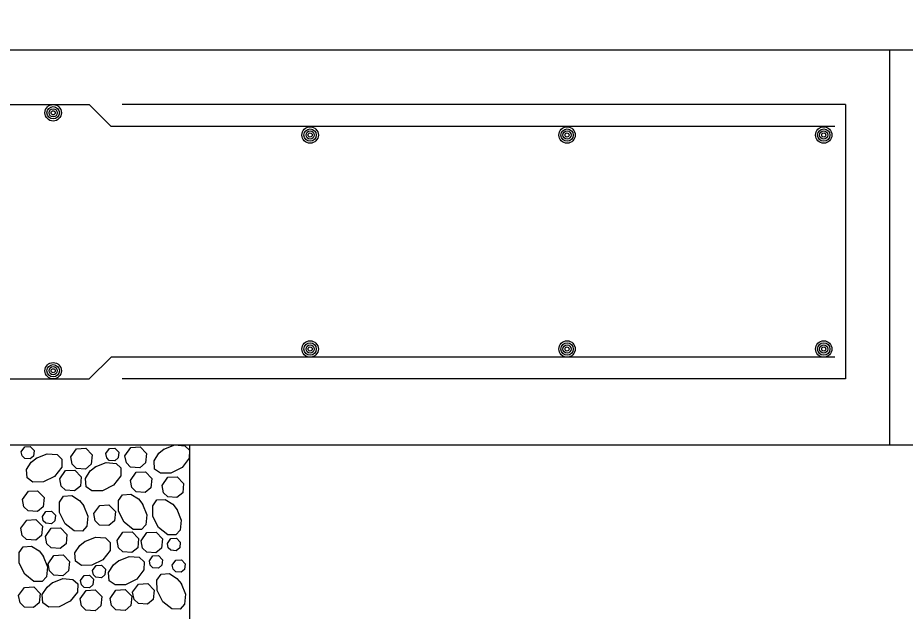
# Model space of a CAD drawing. Extents: x 636530 to 644067, y 294168 to 299122.
# Drawn here: x 640220.98 to 640262.1, y 294270.8 to 294298.26 of the extents above; entities that cross this region are included whole.
import ezdxf

# ---------------------------------------------------------------- set-up
doc = ezdxf.new("R2010")
doc.units = 0
doc.layers.add('1', color=7, linetype='Continuous')

msp = doc.modelspace()

# ---------------------------------------------------------------- linework, layer by layer
at = {"layer": '1'}
for p, q in [((639956.976, 294296.786), (640327.267, 294296.786)), ((640261.37, 294296.786), (640261.37, 294278.498)), ((639994.734, 294294.247), (640224.287, 294294.247)), ((640225.303, 294293.231), (640224.287, 294294.247)), ((640259.338, 294294.247), (640225.81, 294294.247)), ((640259.338, 294294.247), (640259.338, 294281.546)), ((640258.831, 294293.231), (640225.303, 294293.231)), ((640225.303, 294282.562), (640224.287, 294281.546)), ((640258.831, 294282.562), (640225.303, 294282.562)), ((639994.734, 294281.546), (640224.287, 294281.546)), ((640259.338, 294281.546), (640225.81, 294281.546)), ((639956.57, 294278.498), (640261.37, 294278.498)), ((640228.934, 294278.498), (640228.934, 294266.306)), ((640228.934, 294278.498), (640293.806, 294278.498))]:
    msp.add_line(p, q, dxfattribs=at)
for points in [[(640221.142, 294278.18), (640221.303, 294278.41), (640221.561, 294278.425), (640221.74, 294278.239), (640221.714, 294277.979), (640221.555, 294277.846), (640221.3, 294277.865), (640221.181, 294277.981), (640221.142, 294278.18)], [(640225.945, 294277.993), (640226.214, 294278.376), (640226.643, 294278.4), (640226.941, 294278.091), (640226.898, 294277.657), (640226.633, 294277.436), (640226.209, 294277.467), (640226.01, 294277.66), (640225.945, 294277.993)], [(640227.749, 294278.299), (640228.252, 294278.498)], [(640228.252, 294278.498), (640228.714, 294278.458), (640228.934, 294278.25)], [(640221.839, 294277.886), (640222.342, 294278.085), (640222.804, 294278.045), (640223.023, 294277.837), (640223.016, 294277.462), (640222.683, 294277.035), (640222.168, 294276.778), (640221.682, 294276.769), (640221.409, 294276.964), (640221.383, 294277.35), (640221.605, 294277.696), (640221.859, 294277.899)], [(640223.432, 294277.935), (640223.701, 294278.317), (640224.13, 294278.342), (640224.429, 294278.032), (640224.385, 294277.599), (640224.12, 294277.378), (640223.696, 294277.409), (640223.497, 294277.602), (640223.432, 294277.935)], [(640225.063, 294278.092), (640225.225, 294278.322), (640225.482, 294278.336), (640225.662, 294278.151), (640225.636, 294277.891), (640225.477, 294277.758), (640225.222, 294277.777), (640225.102, 294277.893), (640225.064, 294278.092)], [(640228.934, 294278.25), (640228.927, 294277.875), (640228.594, 294277.448), (640228.079, 294277.191), (640227.593, 294277.182), (640227.32, 294277.377), (640227.294, 294277.763), (640227.516, 294278.109), (640227.77, 294278.312)], [(640224.572, 294277.479), (640225.075, 294277.679), (640225.537, 294277.639), (640225.756, 294277.43), (640225.749, 294277.055), (640225.416, 294276.629), (640224.901, 294276.371), (640224.415, 294276.363), (640224.142, 294276.557), (640224.116, 294276.944), (640224.338, 294277.289), (640224.592, 294277.492)], [(640222.926, 294276.923), (640223.195, 294277.305), (640223.624, 294277.33), (640223.923, 294277.02), (640223.879, 294276.587), (640223.614, 294276.366), (640223.19, 294276.397), (640222.991, 294276.59), (640222.926, 294276.923)], [(640226.198, 294276.848), (640226.467, 294277.23), (640226.896, 294277.255), (640227.194, 294276.945), (640227.151, 294276.512), (640226.886, 294276.291), (640226.462, 294276.322), (640226.263, 294276.515), (640226.198, 294276.848)], [(640227.668, 294276.614), (640227.937, 294276.996), (640228.366, 294277.021), (640228.665, 294276.711), (640228.621, 294276.278), (640228.356, 294276.057), (640227.932, 294276.088), (640227.733, 294276.281), (640227.668, 294276.613)], [(640221.201, 294275.963), (640221.47, 294276.346), (640221.9, 294276.37), (640222.198, 294276.061), (640222.155, 294275.627), (640221.89, 294275.406), (640221.466, 294275.437), (640221.266, 294275.631), (640221.202, 294275.963)], [(640224.024, 294275.693), (640224.224, 294275.19), (640224.184, 294274.728), (640223.975, 294274.508), (640223.6, 294274.515), (640223.174, 294274.848), (640222.916, 294275.364), (640222.908, 294275.849), (640223.102, 294276.122), (640223.489, 294276.148), (640223.835, 294275.927), (640224.037, 294275.673)], [(640226.757, 294275.758), (640226.957, 294275.255), (640226.917, 294274.793), (640226.708, 294274.573), (640226.333, 294274.58), (640225.907, 294274.914), (640225.649, 294275.429), (640225.641, 294275.914), (640225.835, 294276.188), (640226.222, 294276.213), (640226.568, 294275.992), (640226.77, 294275.738)], [(640228.352, 294275.514), (640228.551, 294275.011), (640228.511, 294274.549), (640228.302, 294274.329), (640227.927, 294274.336), (640227.501, 294274.67), (640227.244, 294275.185), (640227.235, 294275.67), (640227.429, 294275.944), (640227.816, 294275.969), (640228.162, 294275.748), (640228.365, 294275.494)], [(640224.507, 294275.312), (640224.776, 294275.695), (640225.206, 294275.719), (640225.504, 294275.41), (640225.461, 294274.976), (640225.196, 294274.756), (640224.772, 294274.786), (640224.572, 294274.98), (640224.508, 294275.312)], [(640222.125, 294275.179), (640222.287, 294275.409), (640222.544, 294275.424), (640222.723, 294275.238), (640222.698, 294274.978), (640222.538, 294274.845), (640222.284, 294274.864), (640222.164, 294274.98), (640222.126, 294275.179)], [(640221.126, 294274.635), (640221.395, 294275.017), (640221.824, 294275.042), (640222.123, 294274.732), (640222.08, 294274.299), (640221.814, 294274.078), (640221.39, 294274.109), (640221.191, 294274.302), (640221.126, 294274.635)], [(640222.262, 294274.255), (640222.531, 294274.637), (640222.961, 294274.662), (640223.259, 294274.353), (640223.216, 294273.919), (640222.951, 294273.698), (640222.527, 294273.729), (640222.327, 294273.922), (640222.263, 294274.255)], [(640225.584, 294274.065), (640225.852, 294274.448), (640226.282, 294274.472), (640226.58, 294274.163), (640226.537, 294273.729), (640226.272, 294273.509), (640225.848, 294273.539), (640225.649, 294273.733), (640225.584, 294274.065)], [(640226.69, 294274.049), (640226.959, 294274.432), (640227.388, 294274.456), (640227.687, 294274.147), (640227.643, 294273.713), (640227.378, 294273.492), (640226.954, 294273.523), (640226.755, 294273.717), (640226.69, 294274.049)], [(640224.084, 294274.03), (640224.587, 294274.23), (640225.049, 294274.19), (640225.268, 294273.981), (640225.261, 294273.606), (640224.928, 294273.18), (640224.413, 294272.922), (640223.927, 294272.914), (640223.654, 294273.108), (640223.628, 294273.495), (640223.85, 294273.841), (640224.104, 294274.043)], [(640227.913, 294273.931), (640228.075, 294274.16), (640228.332, 294274.175), (640228.511, 294273.989), (640228.485, 294273.729), (640228.326, 294273.597), (640228.072, 294273.615), (640227.952, 294273.731), (640227.913, 294273.931)], [(640222.153, 294273.35), (640222.353, 294272.847), (640222.313, 294272.385), (640222.104, 294272.166), (640221.729, 294272.173), (640221.303, 294272.506), (640221.046, 294273.021), (640221.037, 294273.507), (640221.231, 294273.78), (640221.618, 294273.806), (640221.964, 294273.584), (640222.166, 294273.33)], [(640222.382, 294272.996), (640222.651, 294273.379), (640223.08, 294273.403), (640223.379, 294273.094), (640223.336, 294272.66), (640223.07, 294272.44), (640222.646, 294272.47), (640222.447, 294272.664), (640222.382, 294272.996)], [(640225.644, 294273.132), (640226.147, 294273.331), (640226.609, 294273.291), (640226.829, 294273.082), (640226.822, 294272.707), (640226.489, 294272.281), (640225.974, 294272.024), (640225.488, 294272.015), (640225.215, 294272.209), (640225.189, 294272.596), (640225.411, 294272.942), (640225.665, 294273.145)], [(640227.081, 294273.124), (640227.242, 294273.353), (640227.5, 294273.368), (640227.679, 294273.182), (640227.653, 294272.922), (640227.494, 294272.79), (640227.24, 294272.808), (640227.12, 294272.924), (640227.081, 294273.124)], [(640228.14, 294272.935), (640228.302, 294273.164), (640228.559, 294273.179), (640228.738, 294272.993), (640228.712, 294272.733), (640228.553, 294272.601), (640228.299, 294272.619), (640228.179, 294272.735), (640228.14, 294272.935)], [(640224.446, 294272.683), (640224.607, 294272.912), (640224.865, 294272.927), (640225.044, 294272.741), (640225.018, 294272.481), (640224.859, 294272.349), (640224.604, 294272.367), (640224.485, 294272.483), (640224.446, 294272.683)], [(640222.57, 294272.107), (640223.073, 294272.306), (640223.535, 294272.266), (640223.755, 294272.058), (640223.748, 294271.683), (640223.414, 294271.257), (640222.899, 294270.999), (640222.414, 294270.99), (640222.141, 294271.185), (640222.115, 294271.571), (640222.336, 294271.917), (640222.59, 294272.12)], [(640223.891, 294272.216), (640224.052, 294272.446), (640224.31, 294272.46), (640224.489, 294272.275), (640224.463, 294272.014), (640224.304, 294271.882), (640224.049, 294271.9), (640223.93, 294272.016), (640223.891, 294272.216)], [(640228.547, 294272.081), (640228.746, 294271.578), (640228.706, 294271.116), (640228.497, 294270.897), (640228.122, 294270.904), (640227.696, 294271.237), (640227.439, 294271.752), (640227.43, 294272.238), (640227.624, 294272.511), (640228.011, 294272.537), (640228.357, 294272.315), (640228.56, 294272.061)], [(640221.019, 294271.517), (640221.288, 294271.9), (640221.718, 294271.924), (640222.016, 294271.615), (640221.973, 294271.181), (640221.708, 294270.961), (640221.284, 294270.991), (640221.084, 294271.185), (640221.02, 294271.517)], [(640225.26, 294271.391), (640225.529, 294271.774), (640225.959, 294271.798), (640226.257, 294271.489), (640226.214, 294271.055), (640225.949, 294270.834), (640225.525, 294270.865), (640225.325, 294271.059), (640225.261, 294271.391)], [(640226.303, 294271.672), (640226.572, 294272.054), (640227.001, 294272.079), (640227.3, 294271.769), (640227.257, 294271.336), (640226.991, 294271.115), (640226.568, 294271.146), (640226.368, 294271.339), (640226.303, 294271.672)], [(640223.873, 294271.375), (640224.142, 294271.758), (640224.571, 294271.782), (640224.87, 294271.473), (640224.826, 294271.039), (640224.561, 294270.819), (640224.137, 294270.849), (640223.938, 294271.043), (640223.873, 294271.375)]]:
    msp.add_lwpolyline(points, dxfattribs=at)
for centre, radius in [((640222.62, 294293.866), 0.381), ((640222.62, 294293.866), 0.286), ((640222.62, 294293.866), 0.19), ((640222.62, 294293.866), 0.0952), ((640234.525, 294292.836), 0.381), ((640246.431, 294292.836), 0.381), ((640258.322, 294292.836), 0.381), ((640234.525, 294292.836), 0.286), ((640234.525, 294292.836), 0.19), ((640234.525, 294292.836), 0.0952), ((640246.431, 294292.836), 0.286), ((640246.431, 294292.836), 0.19), ((640246.431, 294292.836), 0.0952), ((640258.322, 294292.836), 0.286), ((640258.322, 294292.836), 0.19), ((640258.322, 294292.836), 0.0952), ((640234.525, 294282.933), 0.381), ((640246.431, 294282.933), 0.381), ((640258.322, 294282.933), 0.381), ((640234.525, 294282.933), 0.286), ((640234.525, 294282.933), 0.19), ((640234.525, 294282.933), 0.0952), ((640246.431, 294282.933), 0.286), ((640246.431, 294282.933), 0.19), ((640246.431, 294282.933), 0.0952), ((640258.322, 294282.933), 0.286), ((640258.322, 294282.933), 0.19), ((640258.322, 294282.933), 0.0952), ((640222.62, 294281.927), 0.381), ((640222.62, 294281.927), 0.286), ((640222.62, 294281.927), 0.19), ((640222.62, 294281.927), 0.0952)]:
    msp.add_circle(centre, radius, dxfattribs=at)
msp.add_ellipse((640261.287, 294277.911), major_axis=(-52.785, 0), ratio=0.640369, dxfattribs=at)

doc.saveas('drawing.dxf')
